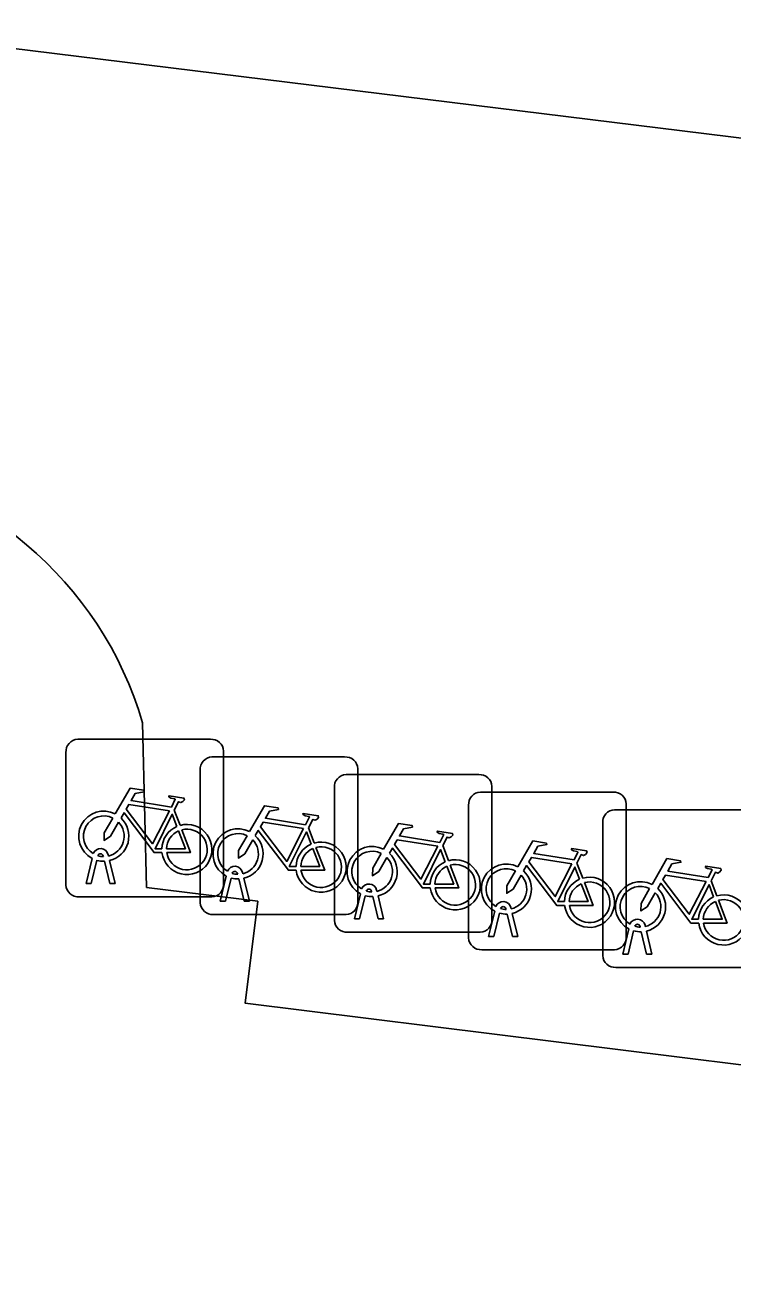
# Model space of a CAD drawing. Extents: x 161696 to 162377, y 380761 to 381673.
# Drawn here: x 162087.67 to 162092.15, y 381302.19 to 381310.1 of the extents above; entities that cross this region are included whole.
import ezdxf

# ---------------------------------------------------------------- set-up
doc = ezdxf.new("R2010")
doc.units = 0
for name, color, linetype in [('IMGEO_Fietsenrek', 7, 'Continuous'), ('IMGEO_Pand', 7, 'Continuous'), ('IMGEO_Voetpad_open', 7, 'Continuous')]:
    doc.layers.add(name, color=color, linetype=linetype)

msp = doc.modelspace()

# ---------------------------------------------------------------- linework, layer by layer
at = {"layer": 'IMGEO_Fietsenrek'}
for p, q in [((162088.0059, 381305.5675), (162088.8468, 381305.5675)), ((162088.8468, 381305.5675), (162088.0059, 381305.5675)), ((162087.9315, 381304.6429), (162087.9315, 381305.4838)), ((162087.9315, 381305.4838), (162087.9315, 381304.6429)), ((162088.8569, 381305.4555), (162089.6978, 381305.4555)), ((162089.6978, 381305.4555), (162088.8569, 381305.4555)), ((162088.9305, 381305.4931), (162088.9305, 381304.6522)), ((162088.9305, 381304.6522), (162088.9305, 381305.4931)), ((162088.7825, 381304.5309), (162088.7825, 381305.3718)), ((162088.7825, 381305.3718), (162088.7825, 381304.5309)), ((162089.7815, 381305.3811), (162089.7815, 381304.5402)), ((162089.7815, 381304.5402), (162089.7815, 381305.3811)), ((162089.7069, 381305.3435), (162090.5478, 381305.3435)), ((162090.5478, 381305.3435), (162089.7069, 381305.3435)), ((162089.6325, 381304.4189), (162089.6325, 381305.2598)), ((162089.6325, 381305.2598), (162089.6325, 381304.4189)), ((162090.5579, 381305.2325), (162091.3988, 381305.2325)), ((162091.3988, 381305.2325), (162090.5579, 381305.2325)), ((162090.6315, 381305.2691), (162090.6315, 381304.4282)), ((162090.6315, 381304.4282), (162090.6315, 381305.2691)), ((162088.6182, 381305.1172), (162088.6545, 381305.022)), ((162090.4835, 381304.3079), (162090.4835, 381305.1488)), ((162090.4835, 381305.1488), (162090.4835, 381304.3079)), ((162091.4079, 381305.1205), (162092.2488, 381305.1205)), ((162092.2488, 381305.1205), (162091.4079, 381305.1205)), ((162091.4825, 381305.1581), (162091.4825, 381304.3172)), ((162091.4825, 381304.3172), (162091.4825, 381305.1581)), ((162091.3335, 381304.1959), (162091.3335, 381305.0368)), ((162091.3335, 381305.0368), (162091.3335, 381304.1959)), ((162089.4692, 381305.0052), (162089.5055, 381304.91)), ((162090.3192, 381304.8932), (162090.3555, 381304.798)), ((162088.0585, 381304.6523), (162088.0968, 381304.8123)), ((162088.1272, 381304.8001), (162088.0919, 381304.6523)), ((162088.1689, 381304.8239), (162088.1679, 381304.8282)), ((162088.1996, 381304.8354), (162088.2014, 381304.8275)), ((162088.21, 381304.6523), (162088.1761, 381304.794)), ((162088.2084, 381304.7983), (162088.2434, 381304.6523)), ((162089.0506, 381304.7234), (162089.0524, 381304.7155)), ((162091.1702, 381304.7822), (162091.2065, 381304.687)), ((162088.0919, 381304.6523), (162088.0585, 381304.6523)), ((162088.2434, 381304.6523), (162088.21, 381304.6523)), ((162088.9095, 381304.5403), (162088.9478, 381304.7003)), ((162088.9782, 381304.6881), (162088.9429, 381304.5403)), ((162089.0199, 381304.7119), (162089.0189, 381304.7162)), ((162089.061, 381304.5403), (162089.0271, 381304.682)), ((162089.0594, 381304.6863), (162089.0944, 381304.5403)), ((162092.0202, 381304.6702), (162092.0565, 381304.575)), ((162088.8561, 381304.5685), (162088.0152, 381304.5685)), ((162088.0152, 381304.5685), (162088.8561, 381304.5685)), ((162089.7595, 381304.4283), (162089.7978, 381304.5883)), ((162089.8282, 381304.5761), (162089.7929, 381304.4283)), ((162089.8699, 381304.5999), (162089.8689, 381304.6042)), ((162089.911, 381304.4283), (162089.8771, 381304.57)), ((162089.9006, 381304.6114), (162089.9024, 381304.6035)), ((162089.9094, 381304.5743), (162089.9444, 381304.4283)), ((162088.9429, 381304.5403), (162088.9095, 381304.5403)), ((162089.0944, 381304.5403), (162089.061, 381304.5403)), ((162090.7209, 381304.4889), (162090.7199, 381304.4932)), ((162090.7516, 381304.5004), (162090.7534, 381304.4925)), ((162089.7071, 381304.4565), (162088.8662, 381304.4565)), ((162088.8662, 381304.4565), (162089.7071, 381304.4565)), ((162089.7929, 381304.4283), (162089.7595, 381304.4283)), ((162089.9444, 381304.4283), (162089.911, 381304.4283)), ((162090.6105, 381304.3173), (162090.6488, 381304.4773)), ((162090.6792, 381304.4651), (162090.6439, 381304.3173)), ((162090.762, 381304.3173), (162090.7281, 381304.459)), ((162090.7604, 381304.4633), (162090.7954, 381304.3173)), ((162090.5571, 381304.3445), (162089.7162, 381304.3445)), ((162089.7162, 381304.3445), (162090.5571, 381304.3445)), ((162091.4605, 381304.2053), (162091.4988, 381304.3653)), ((162091.5292, 381304.3531), (162091.4939, 381304.2053)), ((162091.5709, 381304.3769), (162091.5699, 381304.3812)), ((162091.612, 381304.2053), (162091.5781, 381304.347)), ((162091.6016, 381304.3884), (162091.6034, 381304.3805)), ((162091.6104, 381304.3513), (162091.6454, 381304.2053)), ((162090.6439, 381304.3173), (162090.6105, 381304.3173)), ((162090.7954, 381304.3173), (162090.762, 381304.3173)), ((162091.4081, 381304.2335), (162090.5672, 381304.2335)), ((162090.5672, 381304.2335), (162091.4081, 381304.2335)), ((162091.4939, 381304.2053), (162091.4605, 381304.2053)), ((162091.6454, 381304.2053), (162091.612, 381304.2053)), ((162092.2581, 381304.1215), (162091.4172, 381304.1215)), ((162091.4172, 381304.1215), (162092.2581, 381304.1215))]:
    msp.add_line(p, q, dxfattribs=at)
for points in [[(162088.2441, 381305.0942), (162088.3388, 381305.2577), (162088.425, 381305.2439), (162088.4267, 381305.2352), (162088.3706, 381305.2243), (162088.3444, 381305.179), (162088.5996, 381305.1382)], [(162088.5996, 381305.1382), (162088.6246, 381305.187), (162088.6195, 381305.191), (162088.5963, 381305.1947), (162088.5836, 381305.2022), (162088.5826, 381305.2053), (162088.5848, 381305.2099), (162088.6796, 381305.1948), (162088.6819, 381305.1845), (162088.6725, 381305.1721), (162088.6601, 381305.1657), (162088.6456, 381305.1719), (162088.6182, 381305.1172)], [(162088.5867, 381305.113), (162088.3299, 381305.154), (162088.3132, 381305.1252), (162088.4802, 381304.9049), (162088.5867, 381305.113)], [(162089.0951, 381304.9822), (162089.1898, 381305.1457), (162089.276, 381305.1319), (162089.2777, 381305.1232), (162089.2216, 381305.1123), (162089.1954, 381305.067), (162089.4506, 381305.0262)], [(162088.2648, 381305.0417), (162088.2132, 381304.9525), (162088.1733, 381304.9265), (162088.1745, 381304.974), (162088.229, 381305.0682)], [(162088.5398, 381304.8495), (162088.4901, 381304.8496), (162088.2994, 381305.1013), (162088.2804, 381305.0685)], [(162088.6347, 381305.015), (162088.6054, 381305.0918), (162088.496, 381304.8737), (162088.5387, 381304.8736)], [(162089.4377, 381305.001), (162089.1809, 381305.042), (162089.1642, 381305.0132), (162089.3312, 381304.7929), (162089.4377, 381305.001)], [(162089.4506, 381305.0262), (162089.4756, 381305.075), (162089.4705, 381305.079), (162089.4473, 381305.0827), (162089.4346, 381305.0902), (162089.4336, 381305.0933), (162089.4358, 381305.0979), (162089.5306, 381305.0828), (162089.5329, 381305.0725), (162089.5235, 381305.0601), (162089.5111, 381305.0537), (162089.4966, 381305.0599), (162089.4692, 381305.0052)], [(162088.5687, 381304.8735), (162088.6886, 381304.8733), (162088.6454, 381304.9869)], [(162088.6652, 381304.9938), (162088.7202, 381304.8492), (162088.5701, 381304.8495)], [(162089.3908, 381304.7375), (162089.3411, 381304.7376), (162089.1504, 381304.9893), (162089.1314, 381304.9565)], [(162089.4857, 381304.903), (162089.4564, 381304.9798), (162089.347, 381304.7617), (162089.3897, 381304.7616)], [(162089.9451, 381304.8702), (162090.0398, 381305.0337), (162090.126, 381305.0199), (162090.1277, 381305.0112), (162090.0716, 381305.0003), (162090.0454, 381304.955), (162090.3006, 381304.9142)], [(162090.3006, 381304.9142), (162090.3256, 381304.963), (162090.3205, 381304.967), (162090.2973, 381304.9707), (162090.2846, 381304.9782), (162090.2836, 381304.9813), (162090.2858, 381304.9859), (162090.3806, 381304.9708), (162090.3829, 381304.9605), (162090.3735, 381304.9481), (162090.3611, 381304.9417), (162090.3466, 381304.9479), (162090.3192, 381304.8932)], [(162089.1158, 381304.9297), (162089.0642, 381304.8405), (162089.0243, 381304.8145), (162089.0255, 381304.862), (162089.08, 381304.9562)], [(162089.5162, 381304.8818), (162089.5712, 381304.7372), (162089.4211, 381304.7375)], [(162090.2877, 381304.889), (162090.0309, 381304.93), (162090.0142, 381304.9012), (162090.1812, 381304.6809), (162090.2877, 381304.889)], [(162090.7961, 381304.7592), (162090.8908, 381304.9227), (162090.977, 381304.9089), (162090.9787, 381304.9002), (162090.9226, 381304.8893), (162090.8964, 381304.844), (162091.1516, 381304.8032)], [(162089.4197, 381304.7615), (162089.5396, 381304.7613), (162089.4964, 381304.8749)], [(162089.9658, 381304.8177), (162089.9142, 381304.7285), (162089.8743, 381304.7025), (162089.8755, 381304.75), (162089.93, 381304.8442)], [(162090.2408, 381304.6255), (162090.1911, 381304.6256), (162090.0004, 381304.8773), (162089.9814, 381304.8445)], [(162090.3357, 381304.791), (162090.3064, 381304.8678), (162090.197, 381304.6497), (162090.2397, 381304.6496)], [(162091.1387, 381304.778), (162090.8819, 381304.819), (162090.8652, 381304.7902), (162091.0322, 381304.5699), (162091.1387, 381304.778)], [(162091.1516, 381304.8032), (162091.1766, 381304.852), (162091.1715, 381304.856), (162091.1483, 381304.8597), (162091.1356, 381304.8672), (162091.1346, 381304.8703), (162091.1368, 381304.8749), (162091.2316, 381304.8598), (162091.2339, 381304.8495), (162091.2245, 381304.8371), (162091.2121, 381304.8307), (162091.1976, 381304.8369), (162091.1702, 381304.7822)], [(162091.6461, 381304.6472), (162091.7408, 381304.8107), (162091.827, 381304.7969), (162091.8287, 381304.7882), (162091.7726, 381304.7773), (162091.7464, 381304.732), (162092.0016, 381304.6912)], [(162090.2697, 381304.6495), (162090.3896, 381304.6493), (162090.3464, 381304.7629)], [(162090.3662, 381304.7698), (162090.4212, 381304.6252), (162090.2711, 381304.6255)], [(162090.8168, 381304.7067), (162090.7652, 381304.6175), (162090.7253, 381304.5915), (162090.7265, 381304.639), (162090.781, 381304.7332)], [(162091.0918, 381304.5145), (162091.0421, 381304.5146), (162090.8514, 381304.7663), (162090.8324, 381304.7335)], [(162091.1867, 381304.68), (162091.1574, 381304.7568), (162091.048, 381304.5387), (162091.0907, 381304.5386)], [(162092.0016, 381304.6912), (162092.0266, 381304.74), (162092.0215, 381304.744), (162091.9983, 381304.7477), (162091.9856, 381304.7552), (162091.9846, 381304.7583), (162091.9868, 381304.7629), (162092.0816, 381304.7478), (162092.0839, 381304.7375), (162092.0745, 381304.7251), (162092.0621, 381304.7187), (162092.0476, 381304.7249), (162092.0202, 381304.6702)], [(162091.1207, 381304.5385), (162091.2406, 381304.5383), (162091.1974, 381304.6519)], [(162091.2172, 381304.6588), (162091.2722, 381304.5142), (162091.1221, 381304.5145)], [(162091.9418, 381304.4025), (162091.8921, 381304.4026), (162091.7014, 381304.6543), (162091.6824, 381304.6215)], [(162091.9887, 381304.666), (162091.7319, 381304.707), (162091.7152, 381304.6782), (162091.8822, 381304.4579), (162091.9887, 381304.666)], [(162092.0367, 381304.568), (162092.0074, 381304.6448), (162091.898, 381304.4267), (162091.9407, 381304.4266)], [(162091.6668, 381304.5947), (162091.6152, 381304.5055), (162091.5753, 381304.4795), (162091.5765, 381304.527), (162091.631, 381304.6212)], [(162091.9707, 381304.4265), (162092.0906, 381304.4263), (162092.0474, 381304.5399)], [(162092.0672, 381304.5468), (162092.1222, 381304.4022), (162091.9721, 381304.4025)]]:
    msp.add_lwpolyline(points, dxfattribs=at)
for centre, radius, start, end in [((162088.0092, 381305.4896), 0.0779, 92.4484, 184.28452), ((162088.0092, 381305.4896), 0.0779, 92.4484, 184.28452), ((162088.8526, 381305.4898), 0.0779, 2.4484, 94.28452), ((162088.8526, 381305.4898), 0.0779, 2.4484, 94.28452), ((162088.8602, 381305.3776), 0.0779, 92.4484, 184.28452), ((162088.8602, 381305.3776), 0.0779, 92.4484, 184.28452), ((162089.7036, 381305.3778), 0.0779, 2.4484, 94.28452), ((162089.7036, 381305.3778), 0.0779, 2.4484, 94.28452), ((162089.7102, 381305.2656), 0.0779, 92.4484, 184.28452), ((162089.7102, 381305.2656), 0.0779, 92.4484, 184.28452), ((162090.5536, 381305.2658), 0.0779, 2.4484, 94.28452), ((162090.5536, 381305.2658), 0.0779, 2.4484, 94.28452), ((162090.5612, 381305.1546), 0.0779, 92.4484, 184.28452), ((162090.5612, 381305.1546), 0.0779, 92.4484, 184.28452), ((162091.4046, 381305.1548), 0.0779, 2.4484, 94.28452), ((162091.4046, 381305.1548), 0.0779, 2.4484, 94.28452), ((162091.4112, 381305.0426), 0.0779, 92.4484, 184.28452), ((162091.4112, 381305.0426), 0.0779, 92.4484, 184.28452), ((162088.1711, 381304.9529), 0.159, 62.67661, 242.13685), ((162088.1711, 381304.9529), 0.129, 63.31916, 238.90302), ((162088.1711, 381304.9529), 0.129, 283.60429, 43.43025), ((162088.1711, 381304.9529), 0.159, 283.5766, 46.60424), ((162088.6977, 381304.8689), 0.159, 113.3408, 178.32165), ((162088.6977, 381304.8689), 0.159, 187.0065, 105.77075), ((162088.6977, 381304.8689), 0.129, 113.92302, 177.95563), ((162088.6977, 381304.8689), 0.129, 188.67146, 104.58832), ((162089.0221, 381304.8409), 0.159, 62.67661, 242.13685), ((162089.0221, 381304.8409), 0.129, 63.31916, 238.90302), ((162089.0221, 381304.8409), 0.129, 283.60429, 43.43025), ((162089.0221, 381304.8409), 0.159, 283.5766, 46.60424), ((162089.5487, 381304.7569), 0.159, 113.3408, 178.32165), ((162089.5487, 381304.7569), 0.159, 187.0065, 105.77075), ((162089.5487, 381304.7569), 0.129, 188.67146, 104.58832), ((162089.8721, 381304.7289), 0.159, 62.67661, 242.13685), ((162088.1509, 381304.8243), 0.0499, 12.8025, 158.69338), ((162088.1711, 381304.9529), 0.159, 253.99666, 271.78671), ((162088.1509, 381304.8243), 0.0174, 12.8025, 163.45023), ((162088.1711, 381304.9529), 0.129, 253.41502, 269.02044), ((162089.5487, 381304.7569), 0.129, 113.92302, 177.95563), ((162089.8721, 381304.7289), 0.129, 63.31916, 238.90302), ((162089.8721, 381304.7289), 0.129, 283.60429, 43.43025), ((162089.8721, 381304.7289), 0.159, 283.5766, 46.60424), ((162090.3987, 381304.6449), 0.159, 187.0065, 105.77075), ((162089.0019, 381304.7123), 0.0499, 12.8025, 158.69338), ((162089.0019, 381304.7123), 0.0174, 12.8025, 163.45023), ((162090.3987, 381304.6449), 0.159, 113.3408, 178.32165), ((162090.3987, 381304.6449), 0.129, 113.92302, 177.95563), ((162090.3987, 381304.6449), 0.129, 188.67146, 104.58832), ((162090.7231, 381304.6179), 0.159, 62.67661, 242.13685), ((162090.7231, 381304.6179), 0.129, 63.31916, 238.90302), ((162090.7231, 381304.6179), 0.159, 283.5766, 46.60424), ((162088.0094, 381304.6462), 0.0779, 182.4484, 274.28452), ((162088.0094, 381304.6462), 0.0779, 182.4484, 274.28452), ((162088.8528, 381304.6464), 0.0779, 272.4484, 4.28452), ((162088.8528, 381304.6464), 0.0779, 272.4484, 4.28452), ((162089.0221, 381304.8409), 0.159, 253.99666, 271.78671), ((162089.0221, 381304.8409), 0.129, 253.41502, 269.02044), ((162089.8519, 381304.6003), 0.0499, 12.8025, 158.69338), ((162090.7231, 381304.6179), 0.129, 283.60429, 43.43025), ((162091.2497, 381304.5339), 0.159, 113.3408, 178.32165), ((162091.2497, 381304.5339), 0.159, 187.0065, 105.77075), ((162091.2497, 381304.5339), 0.129, 113.92302, 177.95563), ((162091.2497, 381304.5339), 0.129, 188.67146, 104.58832), ((162091.5731, 381304.5059), 0.159, 62.67661, 242.13685), ((162089.8721, 381304.7289), 0.159, 253.99666, 271.78671), ((162089.8519, 381304.6003), 0.0174, 12.8025, 163.45023), ((162089.8721, 381304.7289), 0.129, 253.41502, 269.02044), ((162091.5731, 381304.5059), 0.129, 63.31916, 238.90302), ((162091.5731, 381304.5059), 0.129, 283.60429, 43.43025), ((162091.5731, 381304.5059), 0.159, 283.5766, 46.60424), ((162092.0997, 381304.4219), 0.159, 113.3408, 178.32165), ((162092.0997, 381304.4219), 0.159, 187.0065, 105.77075), ((162088.8604, 381304.5342), 0.0779, 182.4484, 274.28452), ((162088.8604, 381304.5342), 0.0779, 182.4484, 274.28452), ((162089.7038, 381304.5344), 0.0779, 272.4484, 4.28452), ((162089.7038, 381304.5344), 0.0779, 272.4484, 4.28452), ((162090.7029, 381304.4893), 0.0499, 12.8025, 158.69338), ((162090.7029, 381304.4893), 0.0174, 12.8025, 163.45023), ((162090.7231, 381304.6179), 0.129, 253.41502, 269.02044), ((162092.0997, 381304.4219), 0.129, 113.92302, 177.95563), ((162092.0997, 381304.4219), 0.129, 188.67146, 104.58832), ((162089.7104, 381304.4222), 0.0779, 182.4484, 274.28452), ((162089.7104, 381304.4222), 0.0779, 182.4484, 274.28452), ((162090.5538, 381304.4224), 0.0779, 272.4484, 4.28452), ((162090.5538, 381304.4224), 0.0779, 272.4484, 4.28452), ((162090.7231, 381304.6179), 0.159, 253.99666, 271.78671), ((162091.5529, 381304.3773), 0.0499, 12.8025, 158.69338), ((162091.5731, 381304.5059), 0.159, 253.99666, 271.78671), ((162091.5529, 381304.3773), 0.0174, 12.8025, 163.45023), ((162091.5731, 381304.5059), 0.129, 253.41502, 269.02044), ((162090.5614, 381304.3112), 0.0779, 182.4484, 274.28452), ((162090.5614, 381304.3112), 0.0779, 182.4484, 274.28452), ((162091.4048, 381304.3114), 0.0779, 272.4484, 4.28452), ((162091.4048, 381304.3114), 0.0779, 272.4484, 4.28452), ((162091.4114, 381304.1992), 0.0779, 182.4484, 274.28452), ((162091.4114, 381304.1992), 0.0779, 182.4484, 274.28452)]:
    msp.add_arc(centre, radius, start, end, dxfattribs=at)
at = {"layer": 'IMGEO_Pand'}
msp.add_lwpolyline([(162104.199, 381304.607), (162104.141, 381304.14), (162102.891, 381303.167), (162102.769, 381302.19), (162102.196, 381302.262), (162102.276, 381302.907), (162101.631, 381302.987), (162101.551, 381302.342), (162095.626, 381303.079), (162095.706, 381303.725), (162095.061, 381303.805), (162094.981, 381303.16), (162089.067, 381303.895), (162089.147, 381304.541), (162088.442, 381304.628), (162088.431, 381305.068), (162088.417, 381305.672)], dxfattribs=at)
msp.add_arc((162086.1734, 381305.0151), 2.3378, 16.31816, 150.28394, dxfattribs=at)
at = {"layer": 'IMGEO_Voetpad_open'}
msp.add_lwpolyline([(162084.407, 381310.081), (162086.382, 381310.096), (162104.525, 381307.86)], dxfattribs=at)

doc.saveas('drawing.dxf')
